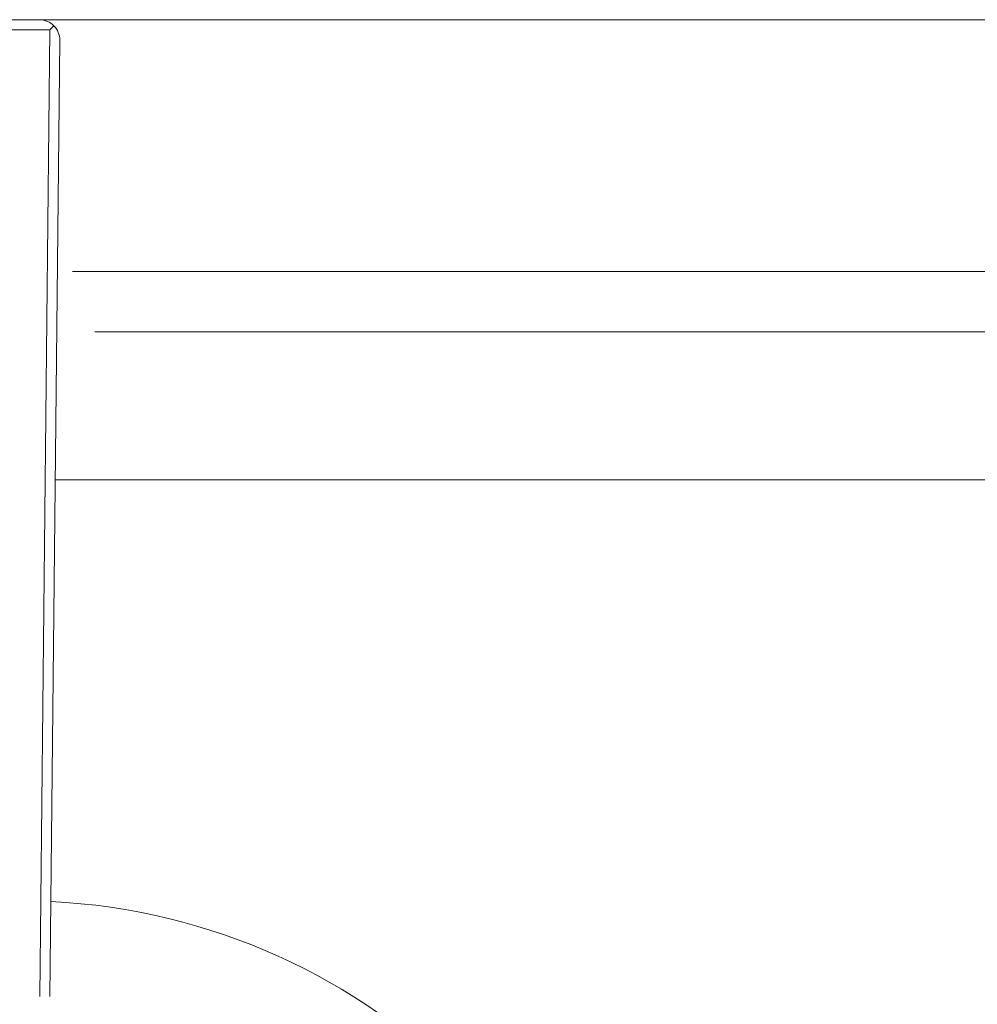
# Model space of a CAD drawing. Header units: inches. Extents: x 382808 to 408593, y -18409 to -9482.
# Tile 311 of 438: x 405146 to 405155, y -17242 to -17233. Entities that reach past the tile are written whole.
import ezdxf

# ---------------------------------------------------------------- set-up
doc = ezdxf.new("R2010")
doc.units = ezdxf.units.IN
doc.header["$LTSCALE"] = 2
doc.header["$MEASUREMENT"] = 0
doc.layers.add('!!!LOZAMET_Nr_pióra__9', color=220, linetype='CONTINUOUS', lineweight=0)

msp = doc.modelspace()

# ---------------------------------------------------------------- linework, layer by layer
at = {"layer": '!!!LOZAMET_Nr_pióra__9', "color": 7, "linetype": 'Continuous', "lineweight": 0}
for p, q in [((405161.844, -17232.546), (405129.244, -17232.546)), ((405161.794, -17232.5457), (405129.294, -17232.5457)), ((405129.294, -17232.5457), (405161.794, -17232.5457)), ((405145.245, -17232.6457), (405145.845, -17232.6457)), ((405145.744, -17242.2457), (405145.845, -17232.6457)), ((405145.845, -17232.6457), (405145.8848, -17232.6068)), ((405145.844, -17242.2467), (405145.9419, -17232.7488)), ((405146.0685, -17235.0457), (405156.694, -17235.0457)), ((405146.2909, -17235.6457), (405156.694, -17235.6457)), ((405145.8969, -17237.1141), (405156.3759, -17237.1141))]:
    msp.add_line(p, q, dxfattribs=at)
for centre, radius, start, end in [((405145.7419, -17232.7467), 0.2, 359.41537, 90), ((405145.544, -17247.5457), 6.25, 2.82684, 87.15951)]:
    msp.add_arc(centre, radius, start, end, dxfattribs=at)

doc.saveas('drawing.dxf')
